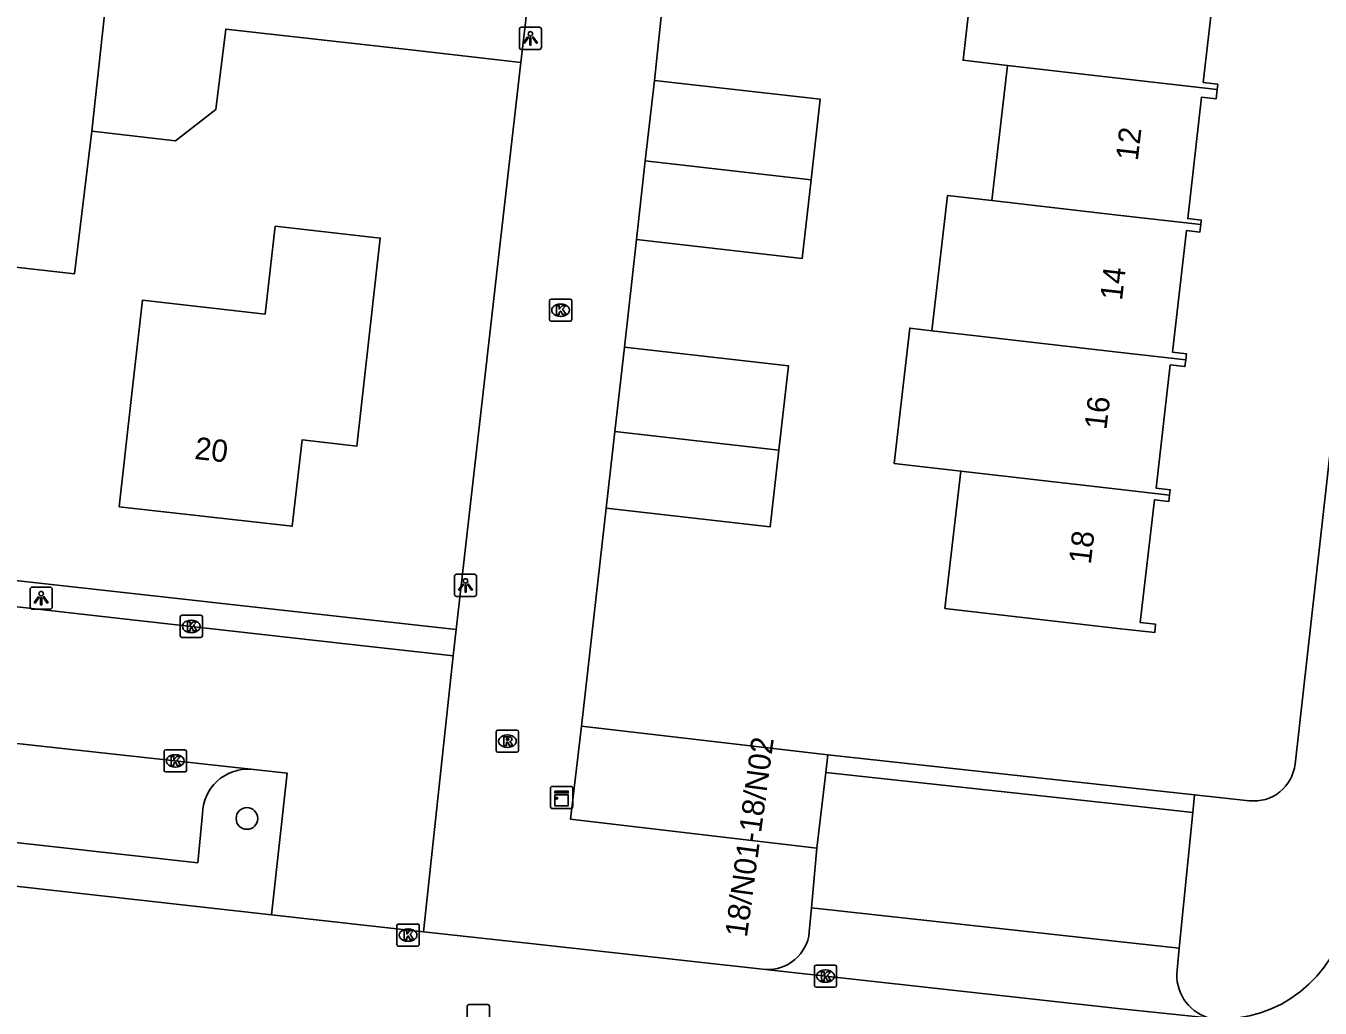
# Model space of a CAD drawing. Extents: x 161928 to 163055, y 386475 to 387428.
# Drawn here: x 162450.8 to 162509.1, y 386825.3 to 386869.6 of the extents above; entities that cross this region are included whole.
import ezdxf

# ---------------------------------------------------------------- set-up
doc = ezdxf.new("R2010")
doc.units = 0
for name, color, linetype in [('IMGEO_Boom', 7, 'Continuous'), ('IMGEO_Kast', 7, 'Continuous'), ('IMGEO_Kolk', 7, 'Continuous'), ('IMGEO_Lichtpunt', 7, 'Continuous'), ('IMGEO_Muur', 7, 'Continuous'), ('IMGEO_Pand', 7, 'Continuous'), ('IMGEO_Pand_nummerreeks', 7, 'Continuous'), ('IMGEO_Parkeervlak_open', 7, 'Continuous'), ('IMGEO_Rijbaan_lokaal_open', 7, 'Continuous'), ('IMGEO_Rioolput', 7, 'Continuous'), ('IMGEO_Verkeerseiland_open', 7, 'Continuous'), ('IMGEO_Voetpad_open', 7, 'Continuous')]:
    doc.layers.add(name, color=color, linetype=linetype)

msp = doc.modelspace()

# ---------------------------------------------------------------- linework, layer by layer
at = {"layer": 'IMGEO_Boom'}
msp.add_circle((162460.73, 386833.855), 0.489, dxfattribs=at)
at = {"layer": 'IMGEO_Kast'}
for p, q in [((162474.418, 386834.379), (162474.418, 386835.22)), ((162474.418, 386835.22), (162474.418, 386834.379)), ((162474.493, 386835.304), (162475.334, 386835.304)), ((162475.334, 386835.304), (162474.493, 386835.304)), ((162475.418, 386835.229), (162475.418, 386834.388)), ((162475.418, 386834.388), (162475.418, 386835.229)), ((162475.343, 386834.304), (162474.502, 386834.304)), ((162474.502, 386834.304), (162475.343, 386834.304))]:
    msp.add_line(p, q, dxfattribs=at)
for points in [[(162474.613, 386835.094), (162475.213, 386835.094), (162475.213, 386835.009), (162474.613, 386835.009), (162474.613, 386835.094)], [(162474.613, 386834.919), (162475.213, 386834.919), (162475.213, 386834.43), (162474.613, 386834.43), (162474.613, 386834.919)]]:
    msp.add_lwpolyline(points, dxfattribs=at)
msp.add_circle((162474.697, 386834.768), 0.0377, dxfattribs=at)
for centre, start, end in [((162474.496, 386835.226), 92.4484, 184.28452), ((162474.496, 386835.226), 92.4484, 184.28452), ((162475.34, 386835.226), 2.4484, 94.28452), ((162475.34, 386835.226), 2.4484, 94.28452), ((162474.496, 386834.382), 182.4484, 274.28452), ((162474.496, 386834.382), 182.4484, 274.28452), ((162475.34, 386834.382), 272.4484, 4.28452), ((162475.34, 386834.382), 272.4484, 4.28452)]:
    msp.add_arc(centre, 0.0779, start, end, dxfattribs=at)
at = {"layer": 'IMGEO_Kolk'}
for p, q in [((162474.369, 386856.352), (162474.369, 386857.204)), ((162474.444, 386857.278), (162475.296, 386857.278)), ((162474.857, 386857.058), (162474.882, 386857.058)), ((162475.37, 386857.204), (162475.37, 386856.352)), ((162474.88, 386856.498), (162474.855, 386856.498)), ((162475.296, 386856.278), (162474.444, 386856.278)), ((162457.796, 386843.018), (162458.648, 386843.018)), ((162457.721, 386842.092), (162457.721, 386842.944)), ((162458.209, 386842.798), (162458.234, 386842.798)), ((162458.722, 386842.944), (162458.722, 386842.092)), ((162458.648, 386842.018), (162457.796, 386842.018)), ((162458.232, 386842.238), (162458.207, 386842.238)), ((162456.996, 386836.026), (162456.996, 386836.878)), ((162457.071, 386836.952), (162457.923, 386836.952)), ((162457.484, 386836.732), (162457.509, 386836.732)), ((162457.997, 386836.878), (162457.997, 386836.026)), ((162457.507, 386836.172), (162457.482, 386836.172)), ((162457.923, 386835.952), (162457.071, 386835.952)), ((162467.493, 386828.17), (162467.493, 386829.022)), ((162467.568, 386829.096), (162468.42, 386829.096)), ((162468.494, 386829.022), (162468.494, 386828.17)), ((162467.981, 386828.876), (162468.006, 386828.876)), ((162468.42, 386828.096), (162467.568, 386828.096)), ((162468.004, 386828.316), (162467.979, 386828.316)), ((162486.387, 386827.246), (162487.239, 386827.246)), ((162486.312, 386826.32), (162486.312, 386827.172)), ((162486.8, 386827.026), (162486.825, 386827.026)), ((162487.313, 386827.172), (162487.313, 386826.32)), ((162487.239, 386826.246), (162486.387, 386826.246)), ((162486.823, 386826.466), (162486.798, 386826.466))]:
    msp.add_line(p, q, dxfattribs=at)
for points in [[(162474.369, 386856.352), (162474.369, 386857.204)], [(162474.444, 386857.278), (162475.296, 386857.278)], [(162475.37, 386857.204), (162475.37, 386856.352)], [(162474.69, 386856.978), (162474.813, 386856.978), (162474.813, 386856.827), (162474.943, 386856.978), (162475.107, 386856.978), (162474.961, 386856.827), (162475.114, 386856.578), (162474.962, 386856.578), (162474.877, 386856.742), (162474.813, 386856.675), (162474.813, 386856.578), (162474.69, 386856.578), (162474.69, 386856.978)], [(162475.296, 386856.278), (162474.444, 386856.278)], [(162457.796, 386843.018), (162458.648, 386843.018)], [(162457.721, 386842.092), (162457.721, 386842.944)], [(162458.042, 386842.718), (162458.165, 386842.718), (162458.165, 386842.567), (162458.295, 386842.718), (162458.459, 386842.718), (162458.313, 386842.567), (162458.466, 386842.318), (162458.314, 386842.318), (162458.229, 386842.482), (162458.165, 386842.415), (162458.165, 386842.318), (162458.042, 386842.318), (162458.042, 386842.718)], [(162458.722, 386842.944), (162458.722, 386842.092)], [(162458.648, 386842.018), (162457.796, 386842.018)], [(162456.996, 386836.026), (162456.996, 386836.878)], [(162457.071, 386836.952), (162457.923, 386836.952)], [(162457.317, 386836.652), (162457.44, 386836.652), (162457.44, 386836.501), (162457.57, 386836.652), (162457.734, 386836.652), (162457.588, 386836.501), (162457.741, 386836.252), (162457.589, 386836.252), (162457.504, 386836.416), (162457.44, 386836.349), (162457.44, 386836.252), (162457.317, 386836.252), (162457.317, 386836.652)], [(162457.997, 386836.878), (162457.997, 386836.026)], [(162457.923, 386835.952), (162457.071, 386835.952)], [(162467.493, 386828.17), (162467.493, 386829.022)], [(162467.568, 386829.096), (162468.42, 386829.096)], [(162468.494, 386829.022), (162468.494, 386828.17)], [(162467.814, 386828.796), (162467.937, 386828.796), (162467.937, 386828.645), (162468.067, 386828.796), (162468.231, 386828.796), (162468.085, 386828.645), (162468.238, 386828.396), (162468.086, 386828.396), (162468.001, 386828.56), (162467.937, 386828.493), (162467.937, 386828.396), (162467.814, 386828.396), (162467.814, 386828.796)], [(162468.42, 386828.096), (162467.568, 386828.096)], [(162486.387, 386827.246), (162487.239, 386827.246)], [(162486.312, 386826.32), (162486.312, 386827.172)], [(162486.633, 386826.946), (162486.756, 386826.946), (162486.756, 386826.795), (162486.886, 386826.946), (162487.05, 386826.946), (162486.904, 386826.795), (162487.057, 386826.546), (162486.905, 386826.546), (162486.82, 386826.71), (162486.756, 386826.643), (162486.756, 386826.546), (162486.633, 386826.546), (162486.633, 386826.946)], [(162487.313, 386827.172), (162487.313, 386826.32)], [(162487.239, 386826.246), (162486.387, 386826.246)]]:
    msp.add_lwpolyline(points, dxfattribs=at)
for centre, start, end in [((162474.446, 386857.202), 91.55205, 178.44795), ((162474.446, 386857.202), 91.55205, 178.44795), ((162475.294, 386857.202), 1.55205, 88.44795), ((162475.294, 386857.202), 1.55205, 88.44795), ((162474.446, 386856.354), 181.55205, 268.44795), ((162474.446, 386856.354), 181.55205, 268.44795), ((162475.294, 386856.354), 271.55205, 358.44795), ((162475.294, 386856.354), 271.55205, 358.44795), ((162457.798, 386842.942), 91.55205, 178.44795), ((162457.798, 386842.942), 91.55205, 178.44795), ((162458.646, 386842.942), 1.55205, 88.44795), ((162458.646, 386842.942), 1.55205, 88.44795), ((162457.798, 386842.094), 181.55205, 268.44795), ((162457.798, 386842.094), 181.55205, 268.44795), ((162458.646, 386842.094), 271.55205, 358.44795), ((162458.646, 386842.094), 271.55205, 358.44795), ((162457.073, 386836.876), 91.55205, 178.44795), ((162457.073, 386836.876), 91.55205, 178.44795), ((162457.921, 386836.876), 1.55205, 88.44795), ((162457.921, 386836.876), 1.55205, 88.44795), ((162457.073, 386836.028), 181.55205, 268.44795), ((162457.073, 386836.028), 181.55205, 268.44795), ((162457.921, 386836.028), 271.55205, 358.44795), ((162457.921, 386836.028), 271.55205, 358.44795), ((162467.57, 386829.02), 91.55205, 178.44795), ((162467.57, 386829.02), 91.55205, 178.44795), ((162468.418, 386829.02), 1.55205, 88.44795), ((162468.418, 386829.02), 1.55205, 88.44795), ((162467.57, 386828.172), 181.55205, 268.44795), ((162467.57, 386828.172), 181.55205, 268.44795), ((162468.418, 386828.172), 271.55205, 358.44795), ((162468.418, 386828.172), 271.55205, 358.44795), ((162486.389, 386827.17), 91.55205, 178.44795), ((162486.389, 386827.17), 91.55205, 178.44795), ((162487.237, 386827.17), 1.55205, 88.44795), ((162487.237, 386827.17), 1.55205, 88.44795), ((162486.389, 386826.322), 181.55205, 268.44795), ((162486.389, 386826.322), 181.55205, 268.44795), ((162487.237, 386826.322), 271.55205, 358.44795), ((162487.237, 386826.322), 271.55205, 358.44795)]:
    msp.add_arc(centre, 0.0765, start, end, dxfattribs=at)
for centre, major_axis, ratio, start_param, end_param in [((162474.856, 386856.778), (-0.387, 0.002), 0.722429, 4.712389, 7.853982), ((162474.881, 386856.778), (-0.39, 0.002), 0.717154, 1.570796, 4.712389), ((162458.208, 386842.518), (-0.387, 0.002), 0.722429, 4.712389, 7.853982), ((162458.233, 386842.518), (-0.39, 0.002), 0.717154, 1.570796, 4.712389), ((162457.483, 386836.452), (-0.387, 0.002), 0.722429, 4.712389, 7.853982), ((162457.508, 386836.452), (-0.39, 0.002), 0.717154, 1.570796, 4.712389), ((162467.98, 386828.596), (-0.387, 0.002), 0.722429, 4.712389, 7.853982), ((162468.005, 386828.596), (-0.39, 0.002), 0.717154, 1.570796, 4.712389), ((162486.799, 386826.746), (-0.387, 0.002), 0.722429, 4.712389, 7.853982), ((162486.824, 386826.746), (-0.39, 0.002), 0.717154, 1.570796, 4.712389)]:
    msp.add_ellipse(centre, major_axis=major_axis, ratio=ratio, start_param=start_param, end_param=end_param, dxfattribs=at)
at = {"layer": 'IMGEO_Lichtpunt'}
for p, q in [((162473.011, 386869.443), (162473.011, 386868.636)), ((162473.011, 386869.443), (162473.011, 386868.636)), ((162473.913, 386869.538), (162473.105, 386869.538)), ((162473.913, 386869.538), (162473.105, 386869.538)), ((162474.007, 386868.636), (162474.007, 386869.443)), ((162474.007, 386868.636), (162474.007, 386869.443)), ((162473.105, 386868.542), (162473.913, 386868.542)), ((162473.105, 386868.542), (162473.913, 386868.542)), ((162470.085, 386844.773), (162470.085, 386843.966)), ((162470.085, 386844.773), (162470.085, 386843.966)), ((162470.987, 386844.868), (162470.179, 386844.868)), ((162470.987, 386844.868), (162470.179, 386844.868)), ((162471.081, 386843.966), (162471.081, 386844.773)), ((162471.081, 386843.966), (162471.081, 386844.773)), ((162450.952, 386844.196), (162450.952, 386843.389)), ((162450.952, 386844.196), (162450.952, 386843.389)), ((162451.854, 386844.291), (162451.046, 386844.291)), ((162451.854, 386844.291), (162451.046, 386844.291)), ((162451.948, 386843.389), (162451.948, 386844.196)), ((162451.948, 386843.389), (162451.948, 386844.196)), ((162470.179, 386843.872), (162470.987, 386843.872)), ((162470.179, 386843.872), (162470.987, 386843.872)), ((162451.046, 386843.295), (162451.854, 386843.295)), ((162451.046, 386843.295), (162451.854, 386843.295))]:
    msp.add_line(p, q, dxfattribs=at)
for points in [[(162473.385, 386869.107), (162473.424, 386869.079), (162473.236, 386868.817), (162473.198, 386868.844), (162473.385, 386869.107)], [(162473.487, 386869.059), (162473.534, 386869.059), (162473.534, 386868.737), (162473.487, 386868.737), (162473.487, 386869.059)], [(162473.597, 386869.079), (162473.635, 386869.106), (162473.822, 386868.844), (162473.783, 386868.816), (162473.597, 386869.079)], [(162470.459, 386844.437), (162470.498, 386844.409), (162470.31, 386844.147), (162470.272, 386844.174), (162470.459, 386844.437)], [(162470.561, 386844.389), (162470.608, 386844.389), (162470.608, 386844.067), (162470.561, 386844.067), (162470.561, 386844.389)], [(162470.671, 386844.409), (162470.709, 386844.436), (162470.896, 386844.174), (162470.857, 386844.146), (162470.671, 386844.409)], [(162451.326, 386843.86), (162451.365, 386843.832), (162451.177, 386843.57), (162451.139, 386843.597), (162451.326, 386843.86)], [(162451.428, 386843.812), (162451.475, 386843.812), (162451.475, 386843.49), (162451.428, 386843.49), (162451.428, 386843.812)], [(162451.538, 386843.832), (162451.576, 386843.859), (162451.763, 386843.597), (162451.724, 386843.569), (162451.538, 386843.832)]]:
    msp.add_lwpolyline(points, dxfattribs=at)
for centre in [(162473.51, 386869.241), (162470.584, 386844.571), (162451.451, 386843.994)]:
    msp.add_circle(centre, 0.0994, dxfattribs=at)
for centre, start, end in [((162473.105, 386869.443), 90, 180), ((162473.105, 386869.443), 90, 180), ((162473.913, 386869.443), 0, 90), ((162473.913, 386869.443), 0, 90), ((162473.105, 386868.636), 180, 270), ((162473.105, 386868.636), 180, 270), ((162473.913, 386868.636), 270, 0), ((162473.913, 386868.636), 270, 360), ((162470.179, 386844.773), 90, 180), ((162470.179, 386844.773), 90, 180), ((162470.987, 386844.773), 0, 90), ((162470.987, 386844.773), 0, 90), ((162451.046, 386844.196), 90, 180), ((162451.046, 386844.196), 90, 180), ((162451.854, 386844.196), 0, 90), ((162451.854, 386844.196), 0, 90), ((162470.179, 386843.966), 180, 270), ((162470.179, 386843.966), 180, 270), ((162470.987, 386843.966), 270, 0), ((162470.987, 386843.966), 270, 360), ((162451.046, 386843.389), 180, 270), ((162451.046, 386843.389), 180, 270), ((162451.854, 386843.389), 270, 0), ((162451.854, 386843.389), 270, 360)]:
    msp.add_arc(centre, 0.0946, start, end, dxfattribs=at)
at = {"layer": 'IMGEO_Muur'}
for points in [[(162473.082, 386867.957), (162472.061, 386859.015)], [(162475.815, 386838.025), (162476.923, 386847.857)]]:
    msp.add_lwpolyline(points, dxfattribs=at)
at = {"layer": 'IMGEO_Pand'}
for points in [[(162453.743, 386864.848), (162455.573, 386881.721)], [(162453.743, 386864.848), (162452.948, 386858.416), (162448.023, 386858.977), (162447.952, 386858.356), (162447.448, 386853.939), (162447.267, 386852.351), (162446.881, 386848.971), (162438.457, 386849.933), (162439.024, 386854.901), (162439.528, 386859.318), (162444.089, 386858.797), (162444.369, 386861.243), (162448.701, 386860.747), (162450.127, 386873.245), (162438.264, 386874.583)], [(162495.015, 386867.82), (162493.014, 386868.05), (162493.717, 386874.151), (162495.717, 386873.921)], [(162505.073, 386872.845), (162505.042, 386872.578), (162504.488, 386872.641), (162503.844, 386867.045), (162504.496, 386866.97), (162504.469, 386866.733)], [(162473.465, 386871.303), (162473.082, 386867.957)], [(162473.082, 386867.957), (162468.114, 386868.517), (162459.77, 386869.458), (162459.321, 386865.825), (162457.506, 386864.424), (162453.743, 386864.848)], [(162494.313, 386861.721), (162495.015, 386867.82)], [(162495.015, 386867.82), (162500, 386867.247), (162504.469, 386866.733)], [(162478.688, 386863.518), (162479.1, 386867.143)], [(162479.1, 386867.143), (162486.576, 386866.294), (162486.163, 386862.658)], [(162504.469, 386866.733), (162504.421, 386866.315), (162503.773, 386866.39), (162503.143, 386860.91), (162503.758, 386860.839), (162503.735, 386860.637)], [(162478.285, 386859.967), (162478.688, 386863.518)], [(162486.163, 386862.658), (162478.688, 386863.518)], [(162486.163, 386862.658), (162485.761, 386859.117), (162478.285, 386859.967)], [(162491.609, 386855.854), (162492.31, 386861.951), (162494.313, 386861.721)], [(162503.735, 386860.637), (162500, 386861.067), (162494.313, 386861.721)], [(162455.529, 386852.885), (162456.019, 386857.225), (162461.555, 386856.601), (162462.002, 386860.565), (162466.742, 386860.03), (162465.684, 386850.653), (162463.212, 386850.931), (162462.773, 386847.036), (162454.969, 386847.916), (162455.529, 386852.885)], [(162503.735, 386860.637), (162503.696, 386860.299), (162503.082, 386860.37), (162502.452, 386854.886), (162503.087, 386854.813), (162503.055, 386854.535)], [(162492.91, 386849.521), (162489.904, 386849.871), (162490.613, 386855.97), (162491.609, 386855.854)], [(162491.609, 386855.854), (162493.612, 386855.621), (162500, 386854.886), (162503.055, 386854.535)], [(162477.317, 386851.314), (162477.75, 386855.11)], [(162477.75, 386855.11), (162485.148, 386854.267), (162484.714, 386850.464)], [(162503.055, 386854.535), (162503.02, 386854.234), (162502.357, 386854.31), (162501.718, 386848.754), (162502.357, 386848.681), (162502.329, 386848.438)], [(162476.923, 386847.857), (162477.317, 386851.314)], [(162484.714, 386850.464), (162477.317, 386851.314)], [(162484.714, 386850.464), (162484.32, 386847.013), (162476.923, 386847.857)], [(162502.329, 386848.438), (162502.296, 386848.151), (162501.642, 386848.227), (162501.006, 386842.694), (162501.699, 386842.614), (162501.656, 386842.24), (162500, 386842.43), (162492.198, 386843.328), (162492.91, 386849.521)], [(162492.91, 386849.521), (162500, 386848.706), (162502.329, 386848.438)], [(162486.426, 386832.516), (162475.322, 386833.818), (162475.815, 386838.025)], [(162475.815, 386838.025), (162486.919, 386836.723)], [(162486.919, 386836.723), (162486.826, 386835.928)], [(162486.426, 386832.516), (162486.826, 386835.928)]]:
    msp.add_lwpolyline(points, dxfattribs=at)
at = {"layer": 'IMGEO_Parkeervlak_open'}
msp.add_lwpolyline([(162486.826, 386835.928), (162500, 386834.496), (162503.368, 386834.13)], dxfattribs=at)
at = {"layer": 'IMGEO_Rijbaan_lokaal_open'}
for points in [[(162470.033, 386841.189), (162469.09, 386841.295), (162465.315, 386841.719), (162454.885, 386842.892), (162446.919, 386843.788), (162439.036, 386844.674), (162431.493, 386845.522), (162422.652, 386846.516), (162415.103, 386847.365), (162387.538, 386850.464), (162383.962, 386850.867), (162380.705, 386851.233)], [(162382.269, 386844.712), (162460.902, 386836.078)], [(162470.033, 386841.189), (162468.687, 386828.742)], [(162511.577, 386840.717), (162510.373, 386829.915), (162510.308, 386829.484), (162510.19, 386828.984), (162510.028, 386828.497), (162509.823, 386828.026), (162509.577, 386827.576), (162509.291, 386827.149), (162508.969, 386826.75), (162508.612, 386826.381), (162508.224, 386826.045), (162507.807, 386825.745), (162507.365, 386825.484), (162506.901, 386825.263), (162506.42, 386825.085), (162505.924, 386824.95), (162505.419, 386824.86), (162504.907, 386824.816), (162504.394, 386824.817), (162504.196, 386824.847), (162504.046, 386824.869)], [(162461.837, 386829.503), (162381.16, 386838.543), (162380.911, 386838.577), (162380.482, 386838.668)], [(162460.902, 386836.078), (162462.545, 386835.898), (162461.837, 386829.503)], [(162461.837, 386829.503), (162468.687, 386828.742)], [(162468.687, 386828.742), (162473.788, 386828.18), (162484.105, 386827.043)], [(162504.046, 386824.869), (162500, 386825.291), (162484.105, 386827.043)]]:
    msp.add_lwpolyline(points, dxfattribs=at)
at = {"layer": 'IMGEO_Rioolput'}
for p, q in [((162471.971, 386836.916), (162471.971, 386837.768)), ((162472.046, 386837.842), (162472.898, 386837.842)), ((162472.972, 386837.768), (162472.972, 386836.916)), ((162472.459, 386837.622), (162472.484, 386837.622)), ((162472.898, 386836.842), (162472.046, 386836.842)), ((162472.482, 386837.062), (162472.457, 386837.062)), ((162470.659, 386824.536), (162470.659, 386825.388)), ((162470.734, 386825.462), (162471.586, 386825.462)), ((162471.66, 386825.388), (162471.66, 386824.536))]:
    msp.add_line(p, q, dxfattribs=at)
for points in [[(162471.971, 386836.916), (162471.971, 386837.768)], [(162472.046, 386837.842), (162472.898, 386837.842)], [(162472.972, 386837.768), (162472.972, 386836.916)], [(162472.56, 386837.54), (162472.308, 386837.542), (162472.308, 386837.142)], [(162472.308, 386837.142), (162472.432, 386837.142), (162472.432, 386837.304), (162472.443, 386837.304)], [(162472.486, 386837.461), (162472.432, 386837.461), (162472.432, 386837.38)], [(162472.432, 386837.38), (162472.484, 386837.38)], [(162472.49, 386837.275), (162472.561, 386837.142), (162472.701, 386837.142), (162472.636, 386837.268)], [(162472.898, 386836.842), (162472.046, 386836.842)], [(162470.659, 386824.536), (162470.659, 386825.388)], [(162470.734, 386825.462), (162471.586, 386825.462)], [(162471.66, 386825.388), (162471.66, 386824.536)]]:
    msp.add_lwpolyline(points, dxfattribs=at)
for centre, radius, start, end in [((162472.048, 386837.766), 0.0765, 91.55205, 178.44795), ((162472.048, 386837.766), 0.0765, 91.55205, 178.44795), ((162472.896, 386837.766), 0.0765, 1.55205, 88.44795), ((162472.896, 386837.766), 0.0765, 1.55205, 88.44795), ((162472.442, 386837.251), 0.0533, 26.02933, 88.69889), ((162472.468, 386837.569), 0.19, 274.7715, 282.96867), ((162472.492, 386837.365), 0.0964, 77.00612, 93.18647), ((162472.506, 386837.422), 0.0378, 276.66336, 79.67722), ((162472.559, 386837.43), 0.109, 350.36119, 89.41601), ((162472.557, 386837.43), 0.112, 277.58423, 350.98172), ((162472.541, 386837.215), 0.108, 29.51342, 73.79051), ((162472.048, 386836.918), 0.0765, 181.55205, 268.44795), ((162472.048, 386836.918), 0.0765, 181.55205, 268.44795), ((162472.896, 386836.918), 0.0765, 271.55205, 358.44795), ((162472.896, 386836.918), 0.0765, 271.55205, 358.44795), ((162470.736, 386825.386), 0.0765, 91.55205, 178.44795), ((162470.736, 386825.386), 0.0765, 91.55205, 178.44795), ((162471.584, 386825.386), 0.0765, 1.55205, 88.44795), ((162471.584, 386825.386), 0.0765, 1.55205, 88.44795)]:
    msp.add_arc(centre, radius, start, end, dxfattribs=at)
for centre, major_axis, ratio, start_param, end_param in [((162472.458, 386837.342), (-0.387, 0.002), 0.722429, 4.712389, 7.853982), ((162472.483, 386837.342), (-0.39, 0.002), 0.717154, 1.570796, 4.712389)]:
    msp.add_ellipse(centre, major_axis=major_axis, ratio=ratio, start_param=start_param, end_param=end_param, dxfattribs=at)
at = {"layer": 'IMGEO_Verkeerseiland_open'}
msp.add_lwpolyline([(162486.919, 386836.723), (162500, 386835.301), (162503.447, 386834.926)], dxfattribs=at)
at = {"layer": 'IMGEO_Voetpad_open'}
for points in [[(162515.092, 386899.73), (162507.982, 386836.3)], [(162479.1, 386867.143), (162479.625, 386872.182)], [(162473.082, 386867.957), (162472.061, 386859.015), (162470.161, 386842.375)], [(162477.75, 386855.11), (162478.285, 386859.967)], [(162380.806, 386852.316), (162470.161, 386842.375)], [(162475.815, 386838.025), (162476.923, 386847.857)], [(162458.719, 386834.065), (162458.508, 386831.857), (162383.621, 386840.217), (162383.862, 386842.919)], [(162470.161, 386842.375), (162470.033, 386841.189)], [(162503.447, 386834.926), (162503.368, 386834.13)], [(162505.921, 386834.657), (162503.447, 386834.926)], [(162503.368, 386834.13), (162502.76, 386827.999)], [(162486.181, 386829.821), (162486.426, 386832.516)], [(162486.083, 386828.738), (162486.181, 386829.821)], [(162502.76, 386827.999), (162500, 386828.302), (162486.181, 386829.821)], [(162502.76, 386827.999), (162502.662, 386827.014)]]:
    msp.add_lwpolyline(points, dxfattribs=at)
for centre, radius, start, end in [((162460.785, 386834.015), 2.067, 86.75165, 178.60824), ((162506.131, 386836.507), 1.862, 263.51313, 353.60958), ((162484.212, 386828.919), 1.879, 266.72584, 354.46244), ((162504.687, 386826.802), 2.036, 174.01826, 251.64369)]:
    msp.add_arc(centre, radius, start, end, dxfattribs=at)

# ---------------------------------------------------------------- texts
at = {"layer": 'IMGEO_Pand_nummerreeks'}
for s, rotation, p in [('12', 83.35743, (162500.891, 386863.49)), ('14', 83.44557, (162500.181, 386857.186)), ('16', 83.35963, (162499.477, 386851.357)), ('20', 353.56635, (162458.335, 386850.073)), ('18', 83.35743, (162498.772, 386845.292)), ('18/N01-18/N02', 82.28811, (162483.269, 386828.466))]:
    msp.add_text(s, height=1, rotation=rotation, dxfattribs=at).set_placement(p)

doc.saveas('drawing.dxf')
